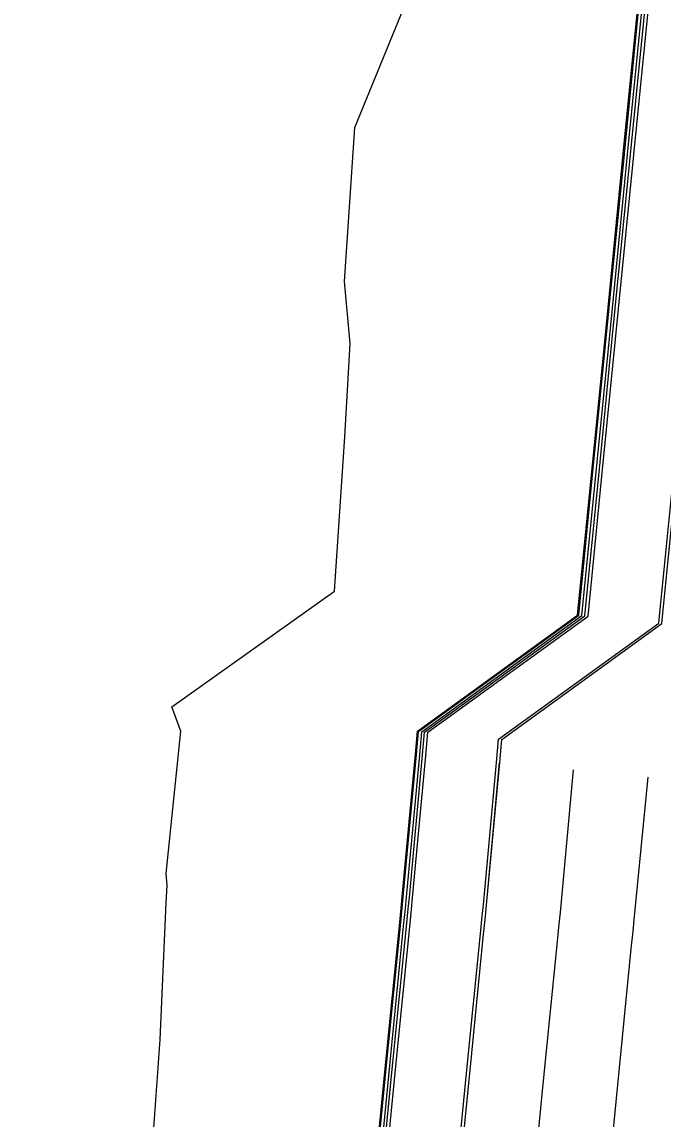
# Model space of a CAD drawing. Extents: x 1797478 to 1808916, y 246529 to 250952.
# Drawn here: x 1797617.6 to 1797721.2, y 248051.1 to 248228.7 of the extents above; entities that cross this region are included whole.
import ezdxf

# ---------------------------------------------------------------- set-up
doc = ezdxf.new("R2010")
doc.units = 0
for name, color, linetype in [('60', 7, 'Continuous'), ('EDPV-LINE', 7, 'Continuous'), ('LIMT-CSLINE', 7, 'Continuous'), ('SHDR-UPAV', 7, 'Continuous')]:
    doc.layers.add(name, color=color, linetype=linetype)

msp = doc.modelspace()

# ---------------------------------------------------------------- linework, layer by layer
for points in [[(1797674.36, 248037.77), (1797676.6, 248060.38), (1797678.77, 248082.39), (1797679.06, 248085.26), (1797679.24, 248087.1), (1797681.39, 248110.15), (1797681.71, 248113.88), (1797707.62, 248132.68), (1797710.08, 248157.56), (1797711.57, 248172.6), (1797712.54, 248182.44), (1797715, 248207.32), (1797717.46, 248232.19), (1797719.94, 248257.13), (1797720.75, 248265.25), (1797721.89, 248276.39), (1797722.48, 248282.15), (1797725.09, 248307.15), (1797727.78, 248332.15), (1797730.54, 248357.14), (1797733.38, 248382.12), (1797736.28, 248407.1), (1797739.26, 248432.06), (1797742.31, 248457.02)], [(1797674.88, 248037.71), (1797677.11, 248060.33), (1797679.29, 248082.34), (1797679.58, 248085.21), (1797679.76, 248087.05), (1797681.91, 248110.1), (1797682.23, 248113.83), (1797708.13, 248132.63), (1797710.6, 248157.51), (1797712.08, 248172.54), (1797713.06, 248182.39), (1797715.52, 248207.27), (1797717.98, 248232.14), (1797720.45, 248257.08), (1797721.27, 248265.2), (1797722.41, 248276.33), (1797723, 248282.09), (1797725.61, 248307.1), (1797728.3, 248332.09), (1797731.06, 248357.08), (1797733.89, 248382.06), (1797736.8, 248407.04), (1797739.78, 248432), (1797742.83, 248456.96)], [(1797675.34, 248037.67), (1797677.57, 248060.29), (1797679.75, 248082.29), (1797680.04, 248085.17), (1797680.22, 248087), (1797682.37, 248110.06), (1797682.69, 248113.78), (1797708.59, 248132.58), (1797711.06, 248157.46), (1797712.54, 248172.5), (1797713.52, 248182.34), (1797715.98, 248207.22), (1797718.44, 248232.1), (1797720.91, 248257.03), (1797721.73, 248265.15), (1797722.87, 248276.29), (1797723.46, 248282.04), (1797726.07, 248307.05), (1797728.76, 248332.04), (1797731.52, 248357.03), (1797734.35, 248382.01), (1797737.26, 248406.98), (1797740.24, 248431.94), (1797743.29, 248456.9)], [(1797687.3, 248036.49), (1797689.54, 248059.1), (1797691.72, 248081.11), (1797692, 248083.98), (1797692.19, 248085.82), (1797694.34, 248108.87), (1797694.66, 248112.6), (1797720.57, 248131.4), (1797723.03, 248156.28), (1797724.52, 248171.31), (1797725.5, 248181.16), (1797727.96, 248206.03), (1797730.43, 248230.91), (1797732.9, 248255.83), (1797733.72, 248263.94), (1797734.85, 248275.06), (1797735.44, 248280.81), (1797738.05, 248305.78), (1797740.74, 248330.74), (1797743.49, 248355.69), (1797746.32, 248380.64), (1797749.22, 248405.57), (1797752.2, 248430.5), (1797755.25, 248455.42)], [(1797687.81, 248036.43), (1797690.05, 248059.05), (1797692.23, 248081.06), (1797692.51, 248083.93), (1797692.69, 248085.77), (1797694.84, 248108.82), (1797695.16, 248112.55), (1797721.07, 248131.35), (1797723.53, 248156.23), (1797725.02, 248171.26), (1797725.99, 248181.11), (1797728.46, 248205.99), (1797730.92, 248230.86), (1797733.39, 248255.78), (1797734.21, 248263.89), (1797735.34, 248275.01), (1797735.93, 248280.76), (1797738.54, 248305.73), (1797741.22, 248330.69), (1797743.98, 248355.64), (1797746.81, 248380.58), (1797749.71, 248405.51), (1797752.68, 248430.44), (1797755.73, 248455.36)], [(1797687.81, 248036.43), (1797690.05, 248059.05), (1797692.23, 248081.06), (1797692.51, 248083.93), (1797692.69, 248085.77), (1797694.84, 248108.82), (1797695.16, 248112.55), (1797721.07, 248131.35), (1797723.53, 248156.23), (1797725.02, 248171.26), (1797725.99, 248181.11), (1797728.46, 248205.99), (1797730.92, 248230.86), (1797733.39, 248255.78), (1797734.21, 248263.89), (1797735.34, 248275.01), (1797735.93, 248280.76), (1797738.54, 248305.73), (1797741.22, 248330.69), (1797743.98, 248355.64), (1797746.81, 248380.58), (1797749.71, 248405.51), (1797752.68, 248430.44), (1797755.73, 248455.36)], [(1797653.91, 247693.79), (1797655.59, 247710.75), (1797658.05, 247735.63), (1797660.51, 247760.51), (1797662.97, 247785.39), (1797665.43, 247810.27), (1797667.9, 247835.15), (1797670.36, 247860.02), (1797672.82, 247884.9), (1797675.28, 247909.78), (1797677.74, 247934.66), (1797680.2, 247959.54), (1797682.67, 247984.42), (1797685.05, 248008.54), (1797685.13, 248009.3), (1797687.59, 248034.17), (1797687.81, 248036.43), (1797690.05, 248059.05), (1797692.23, 248081.06), (1797692.51, 248083.93), (1797692.69, 248085.77), (1797694.81, 248108.83)], [(1797699.76, 248035.25), (1797701.99, 248057.87), (1797704.17, 248079.87), (1797704.45, 248082.75), (1797704.64, 248084.59), (1797706.75, 248107.64)], [(1797711.7, 248034.07), (1797713.93, 248056.69), (1797716.11, 248078.69), (1797716.4, 248081.57), (1797716.58, 248083.4), (1797718.86, 248106.45)]]:
    msp.add_lwpolyline(points)
at = {"layer": '60'}
msp.add_lwpolyline([(1797617.57, 247789.88), (1797619.09, 247814.85), (1797620.44, 247839.84), (1797621.64, 247864.85), (1797624.62, 247889.67), (1797626.87, 247914.57), (1797630.09, 247939.38), (1797632.01, 247964.31), (1797633.86, 247989.25), (1797637.09, 248013.29), (1797637.11, 248014.05), (1797638.25, 248039.06), (1797638.29, 248041.34), (1797639.9, 248064.02), (1797640.89, 248086.13), (1797641.04, 248089.02), (1797640.88, 248090.9), (1797643.27, 248113.93), (1797641.8, 248117.83), (1797668.14, 248136.59), (1797669.79, 248161.55), (1797670.67, 248176.64), (1797669.73, 248186.67), (1797671.41, 248211.63)], dxfattribs=at)
at = {"layer": 'EDPV-LINE'}
msp.add_lwpolyline([(1797687.81, 248036.43), (1797690.05, 248059.05), (1797692.23, 248081.06), (1797692.51, 248083.93), (1797692.69, 248085.77), (1797694.84, 248108.82), (1797695.16, 248112.55), (1797721.07, 248131.35), (1797723.53, 248156.23), (1797725.02, 248171.26), (1797725.99, 248181.11), (1797728.46, 248205.99), (1797730.92, 248230.86), (1797733.39, 248255.78), (1797734.21, 248263.89), (1797735.34, 248275.01), (1797735.93, 248280.76), (1797738.54, 248305.73), (1797741.22, 248330.69), (1797743.98, 248355.64), (1797746.81, 248380.58), (1797749.71, 248405.51), (1797752.68, 248430.44), (1797755.73, 248455.36)], dxfattribs=at)
msp.add_lwpolyline([(1797687.81, 248036.43), (1797690.05, 248059.05), (1797692.23, 248081.06), (1797692.51, 248083.93), (1797692.69, 248085.77), (1797694.84, 248108.82), (1797695.16, 248112.55), (1797721.07, 248131.35), (1797723.53, 248156.23), (1797725.02, 248171.26), (1797725.99, 248181.11), (1797728.46, 248205.99), (1797730.92, 248230.86), (1797733.39, 248255.78), (1797734.21, 248263.89), (1797735.34, 248275.01), (1797735.93, 248280.76), (1797738.54, 248305.73), (1797741.22, 248330.69), (1797743.98, 248355.64), (1797746.81, 248380.58), (1797749.71, 248405.51), (1797752.68, 248430.44), (1797755.73, 248455.36)], dxfattribs=at)
msp.add_lwpolyline([(1797687.81, 248036.43), (1797690.05, 248059.05), (1797692.23, 248081.06), (1797692.51, 248083.93), (1797692.69, 248085.77), (1797694.84, 248108.82), (1797695.16, 248112.55), (1797721.07, 248131.35), (1797723.53, 248156.23), (1797725.02, 248171.26), (1797725.99, 248181.11), (1797728.46, 248205.99), (1797730.92, 248230.86), (1797733.39, 248255.78), (1797734.21, 248263.89), (1797735.34, 248275.01), (1797735.93, 248280.76), (1797738.54, 248305.73), (1797741.22, 248330.69), (1797743.98, 248355.64), (1797746.81, 248380.58), (1797749.71, 248405.51), (1797752.68, 248430.44), (1797755.73, 248455.36)], dxfattribs=at)
msp.add_lwpolyline([(1797687.81, 248036.43), (1797690.05, 248059.05), (1797692.23, 248081.06), (1797692.51, 248083.93), (1797692.69, 248085.77), (1797694.84, 248108.82), (1797695.16, 248112.55), (1797721.07, 248131.35), (1797723.53, 248156.23), (1797725.02, 248171.26), (1797725.99, 248181.11), (1797728.46, 248205.99), (1797730.92, 248230.86), (1797733.39, 248255.78), (1797734.21, 248263.89), (1797735.34, 248275.01), (1797735.93, 248280.76), (1797738.54, 248305.73), (1797741.22, 248330.69), (1797743.98, 248355.64), (1797746.81, 248380.58), (1797749.71, 248405.51), (1797752.68, 248430.44), (1797755.73, 248455.36)], dxfattribs=at)
at = {"layer": 'LIMT-CSLINE'}
msp.add_lwpolyline([(1797638.29, 248041.34), (1797639.9, 248064.02), (1797640.89, 248086.13), (1797641.04, 248089.02), (1797640.88, 248090.9), (1797643.27, 248113.93), (1797641.8, 248117.83), (1797668.14, 248136.59), (1797669.79, 248161.55), (1797670.67, 248176.64), (1797669.73, 248186.67), (1797671.41, 248211.63), (1797681.29, 248235.77), (1797684.62, 248260.67), (1797682.07, 248269.16), (1797682.5, 248280.42), (1797683.7, 248286.14), (1797685.34, 248311.37), (1797689.35, 248336.34), (1797690.21, 248361.66), (1797691.22, 248386.97), (1797693.48, 248412.14), (1797694.95, 248437.41)], dxfattribs=at)
at = {"layer": 'SHDR-UPAV'}
for points in [[(1797674.18, 248037.78), (1797676.42, 248060.4), (1797678.6, 248082.4), (1797678.88, 248085.28), (1797679.06, 248087.12), (1797681.21, 248110.17), (1797681.53, 248113.9), (1797707.44, 248132.7), (1797709.9, 248157.58), (1797711.39, 248172.61), (1797712.36, 248182.46), (1797714.82, 248207.33), (1797717.28, 248232.21), (1797719.76, 248257.15), (1797720.58, 248265.27), (1797721.71, 248276.4), (1797722.3, 248282.16), (1797724.92, 248307.17), (1797727.6, 248332.17), (1797730.37, 248357.16), (1797733.2, 248382.14), (1797736.1, 248407.12), (1797739.08, 248432.08), (1797742.13, 248457.04)], [(1797675.87, 248037.62), (1797678.11, 248060.23), (1797680.29, 248082.24), (1797680.57, 248085.11), (1797680.75, 248086.95), (1797682.9, 248110), (1797683.22, 248113.73), (1797709.13, 248132.53), (1797711.59, 248157.41), (1797713.08, 248172.45), (1797714.05, 248182.29), (1797716.51, 248207.17), (1797718.98, 248232.05), (1797721.45, 248256.98), (1797722.27, 248265.09), (1797723.4, 248276.23), (1797723.99, 248281.99), (1797726.61, 248306.99), (1797729.29, 248331.99), (1797732.05, 248356.97), (1797734.89, 248381.95), (1797737.79, 248406.92), (1797740.77, 248431.88), (1797743.82, 248456.83)], [(1797675.87, 248037.62), (1797678.11, 248060.23), (1797680.29, 248082.24), (1797680.57, 248085.11), (1797680.75, 248086.95), (1797682.9, 248110), (1797683.22, 248113.73), (1797709.13, 248132.53), (1797711.59, 248157.41), (1797713.08, 248172.45), (1797714.05, 248182.29), (1797716.51, 248207.17), (1797718.98, 248232.05), (1797721.45, 248256.98), (1797722.27, 248265.09), (1797723.4, 248276.23), (1797723.99, 248281.99), (1797726.61, 248306.99), (1797729.29, 248331.99), (1797732.05, 248356.97), (1797734.89, 248381.95), (1797737.79, 248406.92), (1797740.77, 248431.88), (1797743.82, 248456.83)]]:
    msp.add_lwpolyline(points, dxfattribs=at)

doc.saveas('drawing.dxf')
